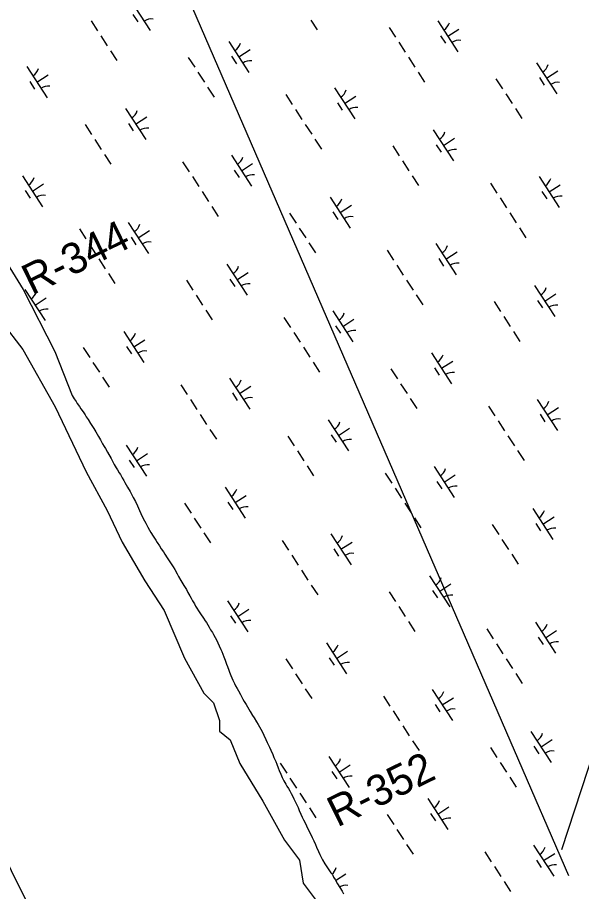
# Model space of a CAD drawing. Extents: x 3953924 to 3974542, y 193747 to 216192.
# Drawn here: x 3961355 to 3962117, y 208758 to 209938 of the extents above; entities that cross this region are included whole.
import ezdxf

# ---------------------------------------------------------------- set-up
doc = ezdxf.new("R2010")
doc.units = 0
for name, color, linetype in [('V-RIVR-EDGE', 7, 'Continuous'), ('V-RIVR-RANG-IDEN', 7, 'Continuous'), ('V-TOPO-DPTH', 7, 'Continuous'), ('V-UTIL-LINE', 7, 'Continuous'), ('V-WETL-SWMP', 7, 'Continuous')]:
    doc.layers.add(name, color=color, linetype=linetype)

msp = doc.modelspace()

# ---------------------------------------------------------------- linework, layer by layer
at = {"layer": 'V-RIVR-EDGE'}
msp.add_lwpolyline([(3961333.8, 209526.6), (3961362.3, 209489.8), (3961406.2, 209412.6), (3961447.8, 209324.8), (3961476.3, 209272.5), (3961496.4, 209229.8), (3961527.3, 209177.5), (3961553.4, 209137.2), (3961580.7, 209073.1), (3961606.9, 209025.6), (3961619.9, 209012.5), (3961628.2, 208988.8), (3961628.2, 208974.5), (3961642.5, 208962.7), (3961655.5, 208930.6), (3961686.4, 208879.6), (3961716.1, 208827.3), (3961736.3, 208800), (3961741, 208769.1), (3961769.5, 208731.2)], dxfattribs=at)
at = {"layer": 'V-TOPO-DPTH'}
msp.add_lwpolyline([(3961753.3, 207971.3), (3960371.5, 210740.9)], dxfattribs=at)
at = {"layer": 'V-UTIL-LINE'}
for points in [[(3960964.1, 211397.1), (3962099.7, 208779.5)], [(3962090.6, 208814.6), (3962753.1, 210835.8)]]:
    msp.add_lwpolyline(points, dxfattribs=at)
at = {"layer": 'V-WETL-SWMP'}
for p, q in [((3961507.2, 209962.7), (3961534.5, 209920.8)), ((3961511.1, 209942.5), (3961517.6, 209932.5)), ((3961751.4, 209934.9), (3961760.2, 209921.5)), ((3961454.5, 209933.6), (3961463.2, 209920.2)), ((3961857.1, 209924.9), (3961865.8, 209911.5)), ((3961922.9, 209933.8), (3961950.2, 209891.9)), ((3961467.6, 209913.5), (3961476.3, 209900.1)), ((3961926.8, 209913.7), (3961933.3, 209903.6)), ((3961936.5, 209912.9), (3961951.6, 209922.7)), ((3961640.6, 209906), (3961667.9, 209864.1)), ((3961870.2, 209904.8), (3961878.9, 209891.4)), ((3961480.6, 209893.4), (3961489.4, 209880)), ((3961654.2, 209885.1), (3961669.3, 209894.9)), ((3961585.8, 209884.4), (3961594.6, 209871)), ((3961644.5, 209885.9), (3961651.1, 209875.9)), ((3961883.3, 209884.7), (3961892, 209871.3)), ((3962056.3, 209877.2), (3962083.6, 209835.3)), ((3961367.8, 209871.9), (3961395.1, 209830)), ((3961598.9, 209864.3), (3961607.7, 209850.8)), ((3961896.4, 209864.6), (3961905.1, 209851.1)), ((3962070, 209856.3), (3962085, 209866.1)), ((3961381.4, 209851), (3961396.5, 209860.8)), ((3962001.6, 209855.5), (3962010.3, 209842.1)), ((3962060.2, 209857.1), (3962066.8, 209847)), ((3961371.7, 209851.8), (3961378.2, 209841.7)), ((3961612, 209844.1), (3961620.8, 209830.7)), ((3961783.5, 209843.1), (3961810.8, 209801.2)), ((3961717.7, 209834.2), (3961726.4, 209820.7)), ((3961797.1, 209822.1), (3961812.2, 209832)), ((3962014.7, 209835.4), (3962023.4, 209822)), ((3961787.4, 209823), (3961793.9, 209812.9)), ((3961501.2, 209815.3), (3961528.5, 209773.4)), ((3961730.8, 209814), (3961739.5, 209800.6)), ((3962027.8, 209815.3), (3962036.5, 209801.9)), ((3961446.4, 209793.6), (3961455.2, 209780.2)), ((3961505.1, 209795.2), (3961511.6, 209785.1)), ((3961514.8, 209794.3), (3961529.9, 209804.2)), ((3961743.9, 209793.9), (3961752.6, 209780.5)), ((3961916.9, 209786.5), (3961944.2, 209744.6)), ((3961459.5, 209773.5), (3961468.3, 209760.1)), ((3961757, 209773.8), (3961765.7, 209760.4)), ((3961930.6, 209765.5), (3961945.6, 209775.3)), ((3961862.2, 209764.8), (3961870.9, 209751.4)), ((3961920.8, 209766.3), (3961927.4, 209756.3)), ((3961472.6, 209753.4), (3961481.4, 209740)), ((3961644.1, 209752.3), (3961671.4, 209710.4)), ((3961578.3, 209743.4), (3961587, 209730)), ((3961657.7, 209731.4), (3961672.8, 209741.2)), ((3961875.3, 209744.7), (3961884, 209731.3)), ((3961361.8, 209724.6), (3961389.1, 209682.7)), ((3961591.4, 209723.3), (3961600.1, 209709.9)), ((3961648, 209732.2), (3961654.5, 209722.2)), ((3961888.3, 209724.6), (3961897.1, 209711.2)), ((3962059.8, 209723.5), (3962087.1, 209681.6)), ((3961375.4, 209703.6), (3961390.5, 209713.4)), ((3961994, 209714.6), (3962002.7, 209701.2)), ((3962073.4, 209702.6), (3962088.5, 209712.4)), ((3961365.7, 209704.4), (3961372.2, 209694.4)), ((3961604.5, 209703.2), (3961613.2, 209689.8)), ((3962063.7, 209703.4), (3962070.3, 209693.3)), ((3961777.5, 209695.7), (3961804.8, 209653.8)), ((3962007.1, 209694.5), (3962015.8, 209681.1)), ((3961617.6, 209683.1), (3961626.3, 209669.7)), ((3961781.4, 209675.6), (3961788, 209665.5)), ((3961791.2, 209674.8), (3961806.2, 209684.6)), ((3961722.8, 209674), (3961731.5, 209660.6)), ((3962020.2, 209674.3), (3962028.9, 209660.9)), ((3961438.9, 209652.7), (3961447.6, 209639.3)), ((3961504.7, 209661.6), (3961532, 209619.7)), ((3961735.8, 209653.9), (3961744.6, 209640.5)), ((3962033.3, 209654.2), (3962042, 209640.8)), ((3961508.6, 209641.5), (3961515.1, 209631.4)), ((3961518.3, 209640.6), (3961533.4, 209650.5)), ((3961322.7, 209635.8), (3961362.7, 209570.8)), ((3961452, 209632.5), (3961460.7, 209619.1)), ((3961748.9, 209633.8), (3961757.7, 209620.4)), ((3961920.4, 209632.8), (3961947.7, 209590.9)), ((3961854.6, 209623.8), (3961863.3, 209610.4)), ((3961934, 209611.8), (3961949.1, 209621.6)), ((3961465.1, 209612.4), (3961473.8, 209599)), ((3961638.1, 209605), (3961665.4, 209563.1)), ((3961924.3, 209612.6), (3961930.8, 209602.6)), ((3961651.7, 209584), (3961666.8, 209593.8)), ((3961867.7, 209603.7), (3961876.4, 209590.3)), ((3961478.1, 209592.3), (3961486.9, 209578.9)), ((3961583.4, 209583.3), (3961592.1, 209569.9)), ((3961642, 209584.8), (3961648.6, 209574.8)), ((3961880.8, 209583.6), (3961889.5, 209570.2)), ((3961362.7, 209570.8), (3961405.7, 209487)), ((3961365.3, 209570.9), (3961392.6, 209528.9)), ((3962053.8, 209576.1), (3962081.1, 209534.2)), ((3961378.9, 209549.9), (3961394, 209559.7)), ((3961596.4, 209563.2), (3961605.2, 209549.8)), ((3961893.9, 209563.5), (3961902.6, 209550.1)), ((3962067.5, 209555.2), (3962082.5, 209565)), ((3961999.1, 209554.5), (3962007.8, 209541.1)), ((3962057.7, 209556), (3962064.3, 209546)), ((3961609.5, 209543.1), (3961618.3, 209529.7)), ((3961781, 209542), (3961808.3, 209500.1)), ((3962012.2, 209534.4), (3962020.9, 209520.9)), ((3961715.2, 209533.1), (3961723.9, 209519.7)), ((3961784.9, 209521.9), (3961791.4, 209511.8)), ((3961794.6, 209521.1), (3961809.7, 209530.9)), ((3961498.7, 209514.2), (3961526, 209472.3)), ((3961728.3, 209513), (3961737, 209499.6)), ((3962025.3, 209514.2), (3962034, 209500.8)), ((3961512.3, 209493.3), (3961527.4, 209503.1)), ((3961405.7, 209487), (3961429.1, 209427.5)), ((3961443.9, 209492.6), (3961452.7, 209479.1)), ((3961502.6, 209494.1), (3961509.1, 209484)), ((3961741.4, 209492.9), (3961750.1, 209479.5)), ((3961914.4, 209485.4), (3961941.7, 209443.5)), ((3961457, 209472.4), (3961465.8, 209459)), ((3961754.5, 209472.7), (3961763.2, 209459.3)), ((3961859.7, 209463.7), (3961868.4, 209450.3)), ((3961918.3, 209465.3), (3961924.9, 209455.2)), ((3961928.1, 209464.5), (3961943.1, 209474.3)), ((3961470.1, 209452.3), (3961478.9, 209438.9)), ((3961641.6, 209451.3), (3961668.9, 209409.4)), ((3961575.8, 209442.3), (3961584.5, 209428.9)), ((3961655.2, 209430.3), (3961670.3, 209440.1)), ((3961872.8, 209443.6), (3961881.5, 209430.2)), ((3961429.1, 209427.5), (3961431.9, 209423.3)), ((3961645.5, 209431.1), (3961652, 209421.1)), ((3961431.9, 209423.3), (3961434.3, 209419.7)), ((3961434.3, 209419.7), (3961436, 209417)), ((3961436, 209417), (3961438.8, 209412.8)), ((3961588.9, 209422.2), (3961597.6, 209408.8)), ((3961885.8, 209423.5), (3961894.6, 209410.1)), ((3962057.3, 209422.4), (3962084.6, 209380.5)), ((3961438.8, 209412.8), (3961440.7, 209409.9)), ((3961440.7, 209409.9), (3961443.7, 209405.8)), ((3961443.7, 209405.8), (3961446.4, 209401.6)), ((3961991.5, 209413.5), (3962000.2, 209400.1)), ((3962070.9, 209401.5), (3962086, 209411.3)), ((3961446.4, 209401.6), (3961448.1, 209399)), ((3961448.1, 209399), (3961450.6, 209395.1)), ((3961450.6, 209395.1), (3961453.7, 209389.8)), ((3961602, 209402.1), (3961610.7, 209388.7)), ((3961775, 209394.7), (3961802.3, 209352.8)), ((3962004.6, 209393.4), (3962013.3, 209380)), ((3962061.2, 209402.3), (3962067.8, 209392.3)), ((3961453.7, 209389.8), (3961455.5, 209387.2)), ((3961455.5, 209387.2), (3961458.1, 209383)), ((3961458.1, 209383), (3961461, 209378.6)), ((3961615.1, 209382), (3961623.8, 209368.6)), ((3961788.7, 209373.7), (3961803.7, 209383.5)), ((3961461, 209378.6), (3961462.8, 209375.7)), ((3961462.8, 209375.7), (3961464.8, 209372.3)), ((3961464.8, 209372.3), (3961467.4, 209367.6)), ((3961720.3, 209373), (3961729, 209359.6)), ((3961778.9, 209374.5), (3961785.5, 209364.5)), ((3962017.7, 209373.3), (3962026.4, 209359.9)), ((3961467.4, 209367.6), (3961470.2, 209362.4)), ((3961470.2, 209362.4), (3961472.2, 209359)), ((3961472.2, 209359), (3961474, 209355.9)), ((3961502.2, 209360.5), (3961529.5, 209318.6)), ((3961474, 209355.9), (3961476.9, 209351.1)), ((3961476.9, 209351.1), (3961481.6, 209342.4)), ((3961515.8, 209339.6), (3961530.9, 209349.4)), ((3961733.4, 209352.9), (3961742.1, 209339.5)), ((3962030.8, 209353.2), (3962039.5, 209339.8)), ((3961481.6, 209342.4), (3961484.6, 209337.1)), ((3961484.6, 209337.1), (3961486, 209334.4)), ((3961486, 209334.4), (3961488.5, 209330.2)), ((3961506.1, 209340.4), (3961512.6, 209330.3)), ((3961746.4, 209332.8), (3961755.2, 209319.3)), ((3961488.5, 209330.2), (3961490.2, 209327.4)), ((3961490.2, 209327.4), (3961492.6, 209323.3)), ((3961492.6, 209323.3), (3961494.2, 209320.8)), ((3961852.1, 209322.8), (3961860.8, 209309.4)), ((3961917.9, 209331.7), (3961945.2, 209289.8)), ((3961494.2, 209320.8), (3961496.5, 209316.6)), ((3961496.5, 209316.6), (3961498.9, 209312.7)), ((3961498.9, 209312.7), (3961500.4, 209310)), ((3961500.4, 209310), (3961503.8, 209303.9)), ((3961921.8, 209311.6), (3961928.4, 209301.5)), ((3961931.5, 209310.7), (3961946.6, 209320.6)), ((3961503.8, 209303.9), (3961507.2, 209297.9)), ((3961507.2, 209297.9), (3961509.1, 209294.5)), ((3961635.6, 209303.9), (3961662.9, 209262)), ((3961865.2, 209302.7), (3961873.9, 209289.2)), ((3961509.1, 209294.5), (3961511.4, 209290.1)), ((3961511.4, 209290.1), (3961514.5, 209284.4)), ((3961649.2, 209283), (3961664.3, 209292.8)), ((3961514.5, 209284.4), (3961517.2, 209278.6)), ((3961517.2, 209278.6), (3961520.1, 209272.4)), ((3961580.9, 209282.2), (3961589.6, 209268.8)), ((3961639.5, 209283.8), (3961646.1, 209273.7)), ((3961878.3, 209282.5), (3961887, 209269.1)), ((3962051.3, 209275.1), (3962078.6, 209233.2)), ((3961520.1, 209272.4), (3961521.7, 209268.4)), ((3961521.7, 209268.4), (3961525.1, 209261.5)), ((3961593.9, 209262.1), (3961602.7, 209248.7)), ((3961891.4, 209262.4), (3961900.1, 209249)), ((3962065, 209254.1), (3962080, 209264)), ((3961525.1, 209261.5), (3961528.4, 209255.1)), ((3961528.4, 209255.1), (3961531.4, 209249.8)), ((3961996.6, 209253.4), (3962005.3, 209240)), ((3962055.2, 209255), (3962061.8, 209244.9)), ((3961531.4, 209249.8), (3961533.7, 209245.7)), ((3961533.7, 209245.7), (3961535.3, 209242.8)), ((3961535.3, 209242.8), (3961538.5, 209237.6)), ((3961607, 209242), (3961615.8, 209228.6)), ((3961778.5, 209241), (3961805.8, 209199.1)), ((3961538.5, 209237.6), (3961541.9, 209232.5)), ((3961541.9, 209232.5), (3961544, 209229.2)), ((3961544, 209229.2), (3961547, 209224.7)), ((3961712.7, 209232), (3961721.4, 209218.6)), ((3961792.1, 209220), (3961807.2, 209229.8)), ((3962009.7, 209233.3), (3962018.4, 209219.9)), ((3961547, 209224.7), (3961549.4, 209220.8)), ((3961549.4, 209220.8), (3961552.2, 209216.7)), ((3961552.2, 209216.7), (3961554.2, 209213.6)), ((3961782.4, 209220.8), (3961788.9, 209210.8)), ((3961554.2, 209213.6), (3961557.6, 209208.6)), ((3961557.6, 209208.6), (3961562.1, 209201.7)), ((3961725.8, 209211.9), (3961734.5, 209198.5)), ((3962022.8, 209213.2), (3962031.5, 209199.8)), ((3961562.1, 209201.7), (3961565.3, 209196.2)), ((3961565.3, 209196.2), (3961567.7, 209192.5)), ((3961567.7, 209192.5), (3961570.7, 209187)), ((3961738.9, 209191.8), (3961747.6, 209178.4)), ((3961570.7, 209187), (3961572.7, 209183.3)), ((3961572.7, 209183.3), (3961576, 209178)), ((3961911.9, 209184.3), (3961939.2, 209142.4)), ((3961576, 209178), (3961580.1, 209170.9)), ((3961580.1, 209170.9), (3961583.3, 209165.5)), ((3961752, 209171.7), (3961760.7, 209158.3)), ((3961925.6, 209163.4), (3961940.6, 209173.2)), ((3961583.3, 209165.5), (3961585.3, 209161.8)), ((3961585.3, 209161.8), (3961588.1, 209157)), ((3961588.1, 209157), (3961589.6, 209154.1)), ((3961857.2, 209162.7), (3961865.9, 209149.3)), ((3961915.8, 209164.2), (3961922.4, 209154.2)), ((3961589.6, 209154.1), (3961591.6, 209150.3)), ((3961591.6, 209150.3), (3961594.1, 209146.2)), ((3961594.1, 209146.2), (3961595.7, 209143.1)), ((3961639.1, 209150.2), (3961666.4, 209108.3)), ((3961595.7, 209143.1), (3961597.4, 209140.6)), ((3961597.4, 209140.6), (3961599.8, 209136.9)), ((3961599.8, 209136.9), (3961602.5, 209132.9)), ((3961602.5, 209132.9), (3961606.3, 209127.1)), ((3961652.7, 209129.3), (3961667.8, 209139.1)), ((3961870.3, 209142.5), (3961879, 209129.1)), ((3961606.3, 209127.1), (3961608.7, 209123.5)), ((3961608.7, 209123.5), (3961610.3, 209121)), ((3961610.3, 209121), (3961614, 209115)), ((3961643, 209130.1), (3961649.5, 209120)), ((3961883.4, 209122.4), (3961892.1, 209109)), ((3962054.8, 209121.4), (3962082.1, 209079.5)), ((3961614, 209115), (3961616.1, 209111.3)), ((3961616.1, 209111.3), (3961618.4, 209107.6)), ((3961989, 209112.4), (3961997.7, 209099)), ((3962068.5, 209100.4), (3962083.5, 209110.2)), ((3961618.4, 209107.6), (3961619.8, 209104.9)), ((3961619.8, 209104.9), (3961622.2, 209100.7)), ((3961622.2, 209100.7), (3961623.8, 209097.6)), ((3961623.8, 209097.6), (3961627.8, 209089.4)), ((3962058.7, 209101.2), (3962065.3, 209091.2)), ((3961627.8, 209089.4), (3961629.9, 209084.7)), ((3961772.5, 209093.6), (3961799.8, 209051.7)), ((3962002.1, 209092.3), (3962010.8, 209078.9)), ((3961629.9, 209084.7), (3961631.3, 209081.7)), ((3961631.3, 209081.7), (3961632.7, 209078.4)), ((3961632.7, 209078.4), (3961634, 209074.9)), ((3961634, 209074.9), (3961635.7, 209070.1)), ((3961776.4, 209073.5), (3961783, 209063.4)), ((3961786.2, 209072.6), (3961801.2, 209082.5)), ((3961635.7, 209070.1), (3961637.5, 209065)), ((3961637.5, 209065), (3961638.7, 209061.8)), ((3961638.7, 209061.8), (3961640.6, 209056.9)), ((3961717.8, 209071.9), (3961726.5, 209058.5)), ((3962015.2, 209072.2), (3962023.9, 209058.8)), ((3961640.6, 209056.9), (3961641.6, 209053.8)), ((3961641.6, 209053.8), (3961643.5, 209049.5)), ((3961643.5, 209049.5), (3961646.1, 209043.4)), ((3961730.9, 209051.8), (3961739.6, 209038.4)), ((3962028.3, 209052.1), (3962037, 209038.7)), ((3961646.1, 209043.4), (3961648.2, 209038.7)), ((3961648.2, 209038.7), (3961649.7, 209035.5)), ((3961649.7, 209035.5), (3961652, 209032.1)), ((3961652, 209032.1), (3961653.9, 209028.8)), ((3961653.9, 209028.8), (3961656.4, 209023.8)), ((3961743.9, 209031.7), (3961752.7, 209018.3)), ((3961915.4, 209030.6), (3961942.7, 208988.7)), ((3961656.4, 209023.8), (3961658.4, 209020.2)), ((3961658.4, 209020.2), (3961659.8, 209017.4)), ((3961659.8, 209017.4), (3961661.6, 209014.5)), ((3961661.6, 209014.5), (3961664, 209010.2)), ((3961849.6, 209021.7), (3961858.3, 209008.3)), ((3961929, 209009.7), (3961944.1, 209019.5)), ((3961664, 209010.2), (3961665.8, 209007.2)), ((3961665.8, 209007.2), (3961669.6, 209000.9)), ((3961919.3, 209010.5), (3961925.9, 209000.4)), ((3961669.6, 209000.9), (3961672.8, 208995.5)), ((3961672.8, 208995.5), (3961674.7, 208992.5)), ((3961674.7, 208992.5), (3961677.9, 208986.9)), ((3961862.7, 209001.6), (3961871.4, 208988.2)), ((3961677.9, 208986.9), (3961680.2, 208983.1)), ((3961680.2, 208983.1), (3961682, 208980.1)), ((3961682, 208980.1), (3961685.6, 208973.8)), ((3961875.8, 208981.5), (3961884.5, 208968.1)), ((3961685.6, 208973.8), (3961688.1, 208968.7)), ((3961688.1, 208968.7), (3961690.7, 208963.1)), ((3962048.8, 208974), (3962076.1, 208932.1)), ((3961690.7, 208963.1), (3961692.5, 208959)), ((3961692.5, 208959), (3961695.4, 208952.9)), ((3961888.9, 208961.4), (3961897.6, 208948)), ((3962062.5, 208953.1), (3962077.6, 208962.9)), ((3961695.4, 208952.9), (3961697.3, 208948.8)), ((3961697.3, 208948.8), (3961699.9, 208942.7)), ((3961994.1, 208952.3), (3962002.8, 208938.9)), ((3962052.7, 208953.9), (3962059.3, 208943.8)), ((3961699.9, 208942.7), (3961701.7, 208938.8)), ((3961701.7, 208938.8), (3961704, 208933.2)), ((3961704, 208933.2), (3961705.4, 208929.8)), ((3961776, 208939.9), (3961803.3, 208898)), ((3962007.2, 208932.2), (3962015.9, 208918.8)), ((3961705.4, 208929.8), (3961707.4, 208924.7)), ((3961707.4, 208924.7), (3961708.8, 208921.2)), ((3961708.8, 208921.2), (3961710.9, 208916.3)), ((3961710.2, 208931), (3961718.9, 208917.5)), ((3961779.9, 208919.8), (3961786.4, 208909.7)), ((3961789.6, 208918.9), (3961804.7, 208928.8)), ((3961710.9, 208916.3), (3961712.9, 208911.7)), ((3961712.9, 208911.7), (3961715.2, 208907.1)), ((3961723.3, 208910.8), (3961732, 208897.4)), ((3962020.3, 208912.1), (3962029, 208898.7)), ((3961715.2, 208907.1), (3961717.6, 208902.7)), ((3961717.6, 208902.7), (3961719.2, 208900.1)), ((3961719.2, 208900.1), (3961721.4, 208896.7)), ((3961721.4, 208896.7), (3961722.9, 208893.8)), ((3961722.9, 208893.8), (3961724.8, 208890.1)), ((3961724.8, 208890.1), (3961727.2, 208885.9)), ((3961727.2, 208885.9), (3961728.7, 208882.8)), ((3961736.4, 208890.7), (3961745.1, 208877.3)), ((3961728.7, 208882.8), (3961731.4, 208877.3)), ((3961731.4, 208877.3), (3961734.2, 208871.1)), ((3961909.4, 208883.3), (3961936.7, 208841.4)), ((3961734.2, 208871.1), (3961735.9, 208867.2)), ((3961735.9, 208867.2), (3961738.1, 208862.2)), ((3961738.1, 208862.2), (3961739.8, 208858.3)), ((3961749.5, 208870.6), (3961758.2, 208857.2)), ((3961854.7, 208861.6), (3961863.4, 208848.2)), ((3961913.3, 208863.1), (3961919.9, 208853.1)), ((3961923.1, 208862.3), (3961938.1, 208872.1)), ((3961739.8, 208858.3), (3961741.7, 208854.6)), ((3961741.7, 208854.6), (3961744.1, 208849.7)), ((3961744.1, 208849.7), (3961747.1, 208843.5)), ((3961747.1, 208843.5), (3961750, 208837.4)), ((3961750, 208837.4), (3961753.1, 208830.8)), ((3961867.8, 208841.5), (3961876.5, 208828.1)), ((3961753.1, 208830.8), (3961755.4, 208826.2)), ((3961755.4, 208826.2), (3961757.7, 208821.1)), ((3961757.7, 208821.1), (3961759.3, 208817.4)), ((3961759.3, 208817.4), (3961761.9, 208811.8)), ((3961880.9, 208821.4), (3961889.6, 208808)), ((3962052.3, 208820.3), (3962079.6, 208778.4)), ((3961761.9, 208811.8), (3961763.8, 208807.9)), ((3961763.8, 208807.9), (3961765.4, 208804.2)), ((3961765.4, 208804.2), (3961767.3, 208800.4)), ((3961986.5, 208811.4), (3961995.2, 208798)), ((3962066, 208799.4), (3962081, 208809.2)), ((3961767.3, 208800.4), (3961770.2, 208795.3)), ((3961770.2, 208795.3), (3961774.8, 208788.3)), ((3961999.6, 208791.3), (3962008.3, 208777.9)), ((3962056.2, 208800.2), (3962062.8, 208790.1)), ((3961774.8, 208788.3), (3961778.5, 208783.1)), ((3961778.5, 208783.1), (3961780.6, 208780.5)), ((3961780.6, 208780.5), (3961782.3, 208777.2)), ((3961785, 208772.5), (3961798.7, 208781.4)), ((3961782.3, 208777.2), (3961784.2, 208773.9)), ((3961784.2, 208773.9), (3961787.6, 208768.2)), ((3961787.6, 208768.2), (3961790.6, 208763.3)), ((3962012.7, 208771.2), (3962021.4, 208757.7)), ((3961790.6, 208763.3), (3961793.8, 208758)), ((3961793.8, 208758), (3961795.8, 208754.7))]:
    msp.add_line(p, q, dxfattribs=at)
for centre, start, end in [((3961536.1, 209918.7), 82.2901, 123.8337), ((3961921.7, 209936.2), 302.2901, 343.8338), ((3961639.4, 209908.4), 302.2901, 343.8338), ((3961951.8, 209889.9), 82.2901, 123.8337), ((3961669.5, 209862.1), 82.2901, 123.8337), ((3961366.5, 209874.2), 302.2901, 343.8338), ((3962055.1, 209879.5), 302.2901, 343.8338), ((3961396.7, 209827.9), 82.2901, 123.8337), ((3961782.3, 209845.4), 302.2901, 343.8338), ((3962085.2, 209833.2), 82.2901, 123.8337), ((3961500, 209817.6), 302.2901, 343.8338), ((3961812.4, 209799.1), 82.2901, 123.8337), ((3961530.1, 209771.3), 82.2901, 123.8337), ((3961915.7, 209788.8), 302.2901, 343.8338), ((3961945.8, 209742.5), 82.2901, 123.8337), ((3961642.9, 209754.7), 302.2901, 343.8338), ((3961673, 209708.4), 82.2901, 123.8337), ((3961360.6, 209726.9), 302.2901, 343.8338), ((3962058.6, 209725.8), 302.2901, 343.8338), ((3961390.7, 209680.6), 82.2901, 123.8337), ((3961776.3, 209698.1), 302.2901, 343.8338), ((3962088.7, 209679.5), 82.2901, 123.8337), ((3961806.4, 209651.8), 82.2901, 123.8337), ((3961503.5, 209663.9), 302.2901, 343.8338), ((3961533.6, 209617.6), 82.2901, 123.8337), ((3961919.2, 209635.1), 302.2901, 343.8338), ((3961949.3, 209588.8), 82.2901, 123.8337), ((3961636.9, 209607.3), 302.2901, 343.8338), ((3961667, 209561), 82.2901, 123.8337), ((3962052.6, 209578.5), 302.2901, 343.8338), ((3961364.1, 209573.2), 302.2901, 343.8338), ((3962082.7, 209532.2), 82.2901, 123.8337), ((3961394.2, 209526.9), 82.2901, 123.8337), ((3961779.8, 209544.3), 302.2901, 343.8338), ((3961497.5, 209516.6), 302.2901, 343.8338), ((3961809.9, 209498), 82.2901, 123.8337), ((3961527.6, 209470.3), 82.2901, 123.8337), ((3961913.2, 209487.7), 302.2901, 343.8338), ((3961943.3, 209441.4), 82.2901, 123.8337), ((3961640.4, 209453.6), 302.2901, 343.8338), ((3961670.5, 209407.3), 82.2901, 123.8337), ((3962056.1, 209424.8), 302.2901, 343.8338), ((3961773.8, 209397), 302.2901, 343.8338), ((3962086.2, 209378.5), 82.2901, 123.8337), ((3961803.9, 209350.7), 82.2901, 123.8337), ((3961501, 209362.9), 302.2901, 343.8338), ((3961531.1, 209316.6), 82.2901, 123.8337), ((3961916.7, 209334), 302.2901, 343.8338), ((3961634.4, 209306.2), 302.2901, 343.8338), ((3961946.8, 209287.7), 82.2901, 123.8337), ((3961664.5, 209259.9), 82.2901, 123.8337), ((3962050.1, 209277.4), 302.2901, 343.8338), ((3961777.3, 209243.3), 302.2901, 343.8338), ((3962080.2, 209231.1), 82.2901, 123.8337), ((3961807.4, 209197), 82.2901, 123.8337), ((3961910.7, 209186.7), 302.2901, 343.8338), ((3961940.8, 209140.4), 82.2901, 123.8337), ((3961637.9, 209152.5), 302.2901, 343.8338), ((3961668, 209106.2), 82.2901, 123.8337), ((3962053.6, 209123.7), 302.2901, 343.8338), ((3961771.3, 209095.9), 302.2901, 343.8338), ((3962083.7, 209077.4), 82.2901, 123.8337), ((3961801.4, 209049.6), 82.2901, 123.8337), ((3961914.2, 209033), 302.2901, 343.8338), ((3961944.3, 208986.7), 82.2901, 123.8337), ((3962047.6, 208976.3), 302.2901, 343.8338), ((3962077.7, 208930), 82.2901, 123.8337), ((3961774.8, 208942.2), 302.2901, 343.8338), ((3961804.9, 208895.9), 82.2901, 123.8337), ((3961908.2, 208885.6), 302.2901, 343.8338), ((3961938.3, 208839.3), 82.2901, 123.8337), ((3962051.1, 208822.6), 302.2901, 343.8338), ((3961768.8, 208794.9), 309.4502, 343.8338), ((3962081.2, 208776.3), 82.2901, 123.8337), ((3961798.9, 208748.6), 82.2901, 119.42)]:
    msp.add_arc(centre, 17.6, start, end, dxfattribs=at)

# ---------------------------------------------------------------- texts
at = {"layer": 'V-RIVR-RANG-IDEN'}
for s, rotation, p in [('R-344  ', 26.0348, (3961374.5, 209562.6)), ('R-352  ', 26.2557, (3961787.2, 208844))]:
    msp.add_text(s, height=41.5, rotation=rotation, dxfattribs=at).set_placement(p)

doc.saveas('drawing.dxf')
